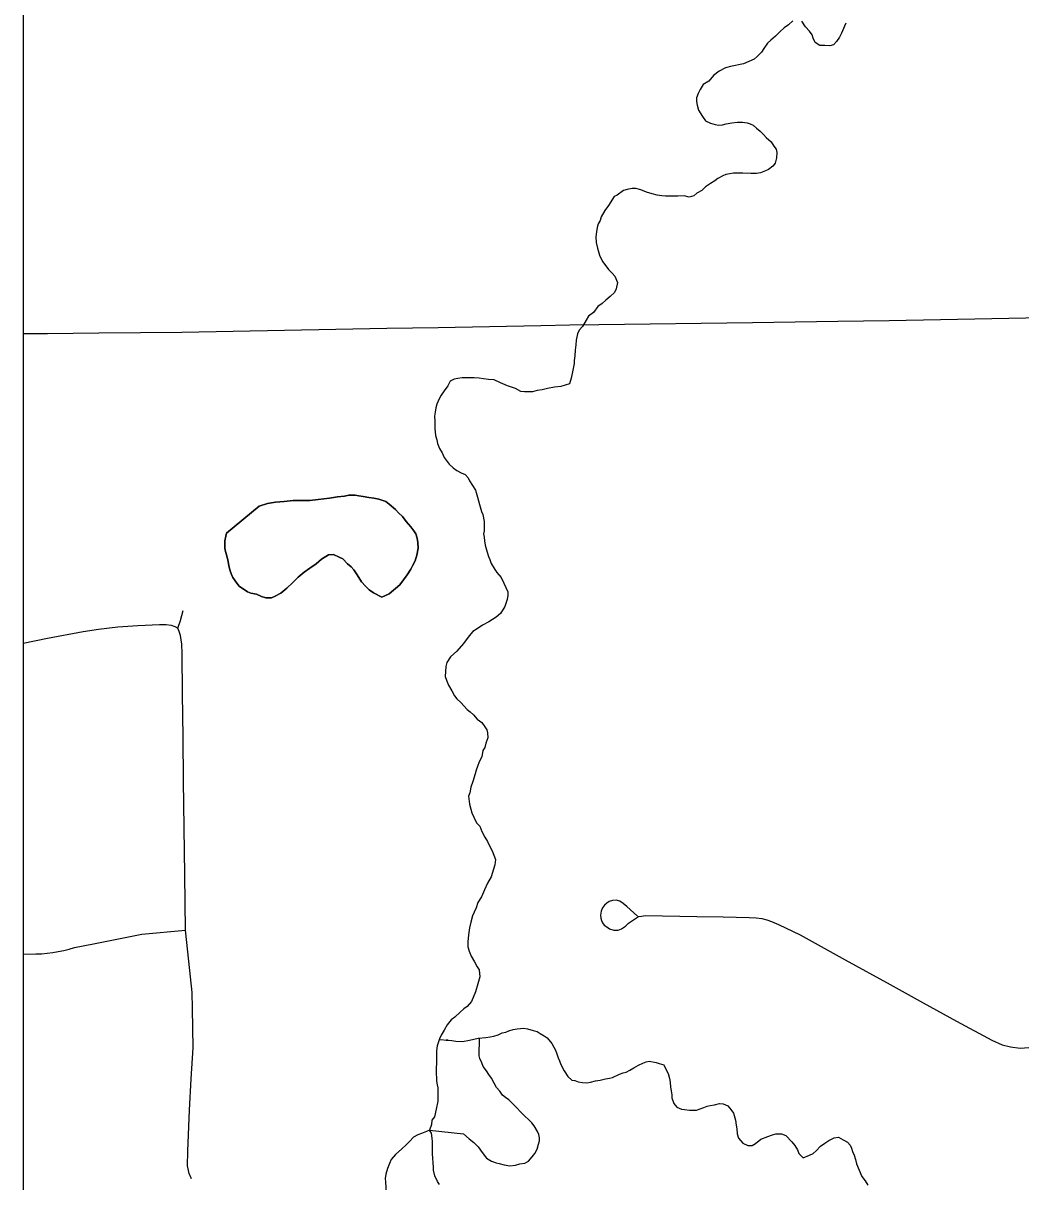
# Model space of a CAD drawing. Extents: x 103424 to 286016, y 38711 to 110967.
# Drawn here: x 103424 to 106634, y 60196 to 63924 of the extents above; entities that cross this region are included whole.
import ezdxf

# ---------------------------------------------------------------- set-up
doc = ezdxf.new("R2010")
doc.units = 0
for name, color, linetype in [('GM_X_Corporation', 7, 'Continuous'), ('GM_X_Major_River', 7, 'Continuous'), ('GM_X_Minor_Lake', 7, 'Continuous'), ('GM_X_Minor_River', 7, 'Continuous'), ('GM_X_Township_Road', 7, 'Continuous')]:
    doc.layers.add(name, color=color, linetype=linetype)

msp = doc.modelspace()

# ---------------------------------------------------------------- linework, layer by layer
at = {"layer": 'GM_X_Corporation'}
msp.add_lwpolyline([(103423.7, 96534.8), (103423.7, 38711.2), (175679.7, 38711.2), (175679.7, 110967.2), (119699, 110967.2), (119716.9, 106542.5), (119719.8, 106322.8), (119720.8, 106006.3), (119709.7, 99445.7), (119706.4, 99064.2), (119663.9, 96690), (117026.4, 96688.2), (115542.1, 96665), (105081.7, 96574.5)], close=True, dxfattribs=at)
msp.add_lwpolyline([(103423.7, 70904.9), (103423.7, 43132.7), (108691.3, 43264.4), (116952, 43470.9), (119934.2, 43543), (119908.2, 46302.1), (119859.8, 51426.6), (119800.4, 57496.9), (119747.3, 63220.6), (119711.4, 67089.1)], dxfattribs=at)
at = {"layer": 'GM_X_Major_River'}
for points in [[(105900.9, 63931.5), (105886.9, 63919.1), (105873, 63908.8), (105859.1, 63896.4), (105845.2, 63882.1), (105829.2, 63869.7), (105819.3, 63859.4), (105807.5, 63843), (105799.6, 63830.8), (105785.7, 63816.4), (105775.8, 63808.2), (105741.7, 63793.5), (105699.5, 63784.7), (105683.4, 63780.4), (105663.4, 63770), (105645.5, 63755.5), (105629.7, 63737.1), (105611.7, 63726.7), (105601.9, 63710.4), (105596, 63698.1), (105590.2, 63683.9), (105590.4, 63671.8), (105592.6, 63659.7), (105596.9, 63643.6), (105609.4, 63623.6), (105619.7, 63609.7), (105636, 63601.8), (105650.2, 63598), (105662.3, 63596.2), (105674.4, 63596.4), (105686.4, 63600.6), (105704.6, 63603), (105722.7, 63605.3), (105738.8, 63605.5), (105753, 63603.8), (105763.1, 63599.9), (105773.3, 63596), (105783.6, 63586.1), (105795.8, 63576.2), (105806.1, 63566.2), (105814.3, 63556.3), (105830.7, 63542.4), (105839, 63528.4), (105847.2, 63518.4), (105849.4, 63508.4), (105847.7, 63490.2), (105844, 63473.9), (105836, 63463.7), (105822.1, 63453.4), (105812.1, 63449.2), (105796.1, 63442.8), (105784, 63440.6), (105765.8, 63440.3), (105739.6, 63441.9), (105723.4, 63441.6), (105709.3, 63441.4), (105697.2, 63439.2), (105685.2, 63437), (105675.1, 63432.8), (105659.1, 63424.4), (105649.2, 63416.2), (105635.2, 63407.9), (105619.2, 63397.5), (105607.3, 63385.2), (105591.3, 63376.8), (105581.4, 63368.6), (105567.3, 63364.3), (105551.1, 63368.1), (105530.9, 63367.8), (105512.8, 63367.5), (105500.7, 63367.3), (105490.6, 63367.1), (105478.4, 63368.9), (105464.3, 63370.7), (105448.1, 63374.5), (105429.8, 63380.2), (105411.5, 63388), (105395.3, 63391.8), (105383.2, 63391.6), (105367.1, 63389.3), (105355.1, 63385.1), (105335.1, 63370.6), (105325.1, 63366.4), (105307.4, 63337.8), (105295.6, 63321.5)], [(106070.5, 63924.1), (106066.6, 63914), (106056.9, 63891.6), (106051.1, 63879.4), (106041.2, 63865.1), (106031.3, 63854.8), (106019.3, 63850.6), (106003.1, 63852.3), (105986.9, 63852.1), (105972.7, 63861.9), (105966.4, 63876), (105962.2, 63886), (105953.9, 63898), (105941.5, 63911.9), (105929.1, 63929.9)], [(105295.6, 63321.5), (105283.8, 63301.1), (105280, 63288.9), (105274.1, 63278.7), (105270.3, 63266.5), (105268.5, 63252.3), (105266.7, 63236.1), (105267.1, 63218), (105271.4, 63199.9), (105277.8, 63177.7), (105288.3, 63157.7), (105298.6, 63143.7), (105306.8, 63131.7), (105319.2, 63119.8), (105327.4, 63109.9), (105335.8, 63089.8), (105332.1, 63069.5), (105326.3, 63057.3), (105312.3, 63045), (105298.4, 63032.6), (105286.5, 63022.3), (105272.5, 63012), (105258.7, 62993.6), (105242.8, 62981.2), (105234.9, 62968.9), (105223.1, 62948.5), (105213.3, 62936.3), (105207.4, 62924), (105203.7, 62903.8), (105201.9, 62889.6), (105200.2, 62871.4), (105198.5, 62853.2), (105196.7, 62839), (105196.9, 62828.9), (105195.1, 62818.8), (105191.3, 62802.6), (105187.6, 62782.3), (105181.9, 62764), (105153.7, 62755.5), (105133.6, 62753.1), (105111.5, 62748.7), (105093.4, 62744.4), (105077.3, 62742.1), (105063.2, 62737.8), (105049.1, 62737.6), (105037, 62737.4), (105024.9, 62739.2), (105008.5, 62749.1), (104982.2, 62756.7), (104959.8, 62766.4), (104939.5, 62776.2), (104921.3, 62777.9), (104905.1, 62779.7), (104891, 62781.5), (104874.8, 62783.2), (104854.6, 62782.9), (104836.5, 62782.6), (104822.4, 62780.3), (104810.3, 62778.1), (104798.3, 62771.9), (104790.5, 62757.6), (104778.6, 62741.2), (104768.8, 62726.9), (104760.9, 62712.7), (104755.1, 62698.4), (104751.3, 62686.2), (104749.5, 62672.1), (104747.7, 62659.9), (104748, 62643.8), (104748.4, 62619.5), (104750.8, 62597.3), (104755, 62583.3), (104757.3, 62571.2), (104763.6, 62555.1), (104771.9, 62541.1), (104778.2, 62527.1), (104794.7, 62505.1), (104807, 62493.2), (104819.2, 62485.3), (104833.5, 62477.5), (104845.7, 62471.6), (104856, 62461.7), (104860.2, 62451.7), (104878.8, 62421.6), (104885.3, 62399.5), (104891.7, 62375.4), (104898.1, 62353.3), (104902.4, 62343.2), (104906.8, 62321.1), (104907, 62309), (104907.3, 62290.8), (104905.4, 62280.7), (104907.6, 62270.6), (104907.8, 62258.5), (104910.1, 62244.4), (104916.5, 62222.3), (104920.8, 62208.2), (104925, 62198.2), (104929.2, 62186.1), (104941.6, 62166.1), (104947.9, 62156.1)], [(104947.9, 62156.1), (104962.3, 62140.2), (104970.6, 62122.1), (104976.9, 62108.1), (104983.2, 62094.1), (104983.4, 62084), (104981.6, 62069.8), (104973.9, 62047.4), (104960.2, 62025), (104946.2, 62012.6), (104922.3, 61998.1), (104902.3, 61987.7), (104884.3, 61975.3), (104870.3, 61966.9), (104858.5, 61952.6), (104840.7, 61928.1), (104818.9, 61903.5), (104799, 61885), (104787.2, 61866.6), (104783.4, 61854.4), (104781.9, 61822), (104786.2, 61810), (104792.5, 61793.9), (104802.9, 61775.9), (104811.2, 61759.9), (104819.5, 61749.9), (104831.8, 61738), (104852.3, 61716.1), (104862.6, 61708.2), (104872.8, 61698.3), (104885.2, 61684.3), (104899.4, 61674.5), (104909.8, 61660.5), (104916, 61650.5), (104918.2, 61640.4), (104918.5, 61624.3), (104912.7, 61608), (104908.9, 61593.8), (104903, 61583.6), (104899.3, 61563.4), (104891.5, 61547.1), (104885.7, 61532.8), (104881.8, 61520.7), (104878, 61508.5), (104870.4, 61484.1), (104864.6, 61465.8), (104860.9, 61447.6), (104857, 61437.4), (104859.5, 61411.2), (104863.8, 61395.1), (104868, 61383), (104874.3, 61369), (104882.7, 61351), (104892.9, 61341), (104899.3, 61323), (104909.7, 61304.9), (104918, 61290.9), (104924.3, 61276.9), (104932.6, 61260.9), (104943.2, 61232.8), (104941.4, 61216.6), (104937.6, 61202.4), (104930, 61178), (104918.2, 61157.6), (104908.5, 61135.2), (104898.8, 61112.8), (104887, 61094.5), (104881.2, 61078.2), (104875.4, 61064), (104869.5, 61051.7), (104863.8, 61031.4), (104860.1, 61013.2), (104856.4, 60990.9), (104854.8, 60968.7), (104855.1, 60952.5), (104859.3, 60938.4), (104865.7, 60922.4), (104876, 60904.4), (104884.4, 60888.3), (104890.6, 60878.3), (104893, 60856.2), (104887.3, 60833.8), (104879.7, 60807.5), (104866.1, 60776.9), (104852.2, 60760.5), (104842.3, 60752.3), (104830.3, 60742), (104812.4, 60725.5), (104800.5, 60717.3), (104788.6, 60700.9), (104778.8, 60684.6), (104769, 60668.3), (104763.2, 60656), (104759.3, 60643.9), (104755.5, 60633.7), (104753.7, 60617.5), (104754, 60603.4), (104754.3, 60585.2), (104752.8, 60554.9), (104753.3, 60520.5), (104755.6, 60508.4)], [(104755.6, 60508.4), (104757.7, 60498.4), (104758.1, 60478.2), (104758.4, 60456), (104752.8, 60429.6), (104747.2, 60405.3), (104739.3, 60395), (104737.5, 60380.9), (104731.8, 60362.5)], [(104731.8, 60362.5), (104721.7, 60358.4), (104705.7, 60352), (104693.7, 60347.8), (104679.7, 60339.5), (104667.8, 60327.2), (104655.9, 60314.9), (104642, 60302.5), (104622.1, 60284), (104608.2, 60267.6), (104602.4, 60255.4), (104596.6, 60239.1), (104590.9, 60220.9), (104589.1, 60206.7), (104589.2, 60196.6), (104591.9, 60160.3)], [(104763, 60187.3), (104756.7, 60197.3), (104748.4, 60215.4), (104744, 60233.5), (104743.8, 60243.6), (104741.1, 60286), (104740.9, 60300.1), (104740.6, 60316.3), (104740.4, 60326.4), (104740.3, 60336.5), (104738, 60352.6), (104731.8, 60362.5)]]:
    msp.add_lwpolyline(points, dxfattribs=at)
at = {"layer": 'GM_X_Minor_Lake'}
for points in [[(104183.5, 62369.8), (104209.6, 62378.3), (104235.7, 62382.8), (104264, 62385.3), (104292.2, 62387.8), (104318.4, 62388.2), (104346.6, 62388.7), (104372.8, 62391.1), (104409.1, 62395.7), (104435.2, 62400.2), (104457.4, 62402.6), (104471.5, 62404.9), (104481.6, 62405), (104491.7, 62405.2), (104503.8, 62403.4), (104517.9, 62401.6), (104536.2, 62397.8), (104552.4, 62396.1), (104568.6, 62392.3), (104580.7, 62388.5), (104590.9, 62384.6), (104601.1, 62376.7), (104621.6, 62358.8), (104631.8, 62348.9), (104644.1, 62337), (104656.5, 62321), (104671, 62303.1), (104681.2, 62291.1), (104687.5, 62281.1), (104691.7, 62267.1), (104694, 62253), (104694.3, 62234.8), (104690.6, 62212.5), (104684.9, 62194.2), (104677.1, 62177.9), (104671.2, 62167.7), (104659.4, 62149.3), (104635.7, 62116.6), (104601.9, 62087.8), (104577.9, 62077.3), (104551.4, 62091), (104537.1, 62100.9), (104524.8, 62112.8), (104512.5, 62126.7), (104504.2, 62140.7), (104495.9, 62152.7), (104487.6, 62164.7), (104479.4, 62174.7), (104467.1, 62184.6), (104452.7, 62200.5), (104440.5, 62206.4), (104422.2, 62214.1), (104406.1, 62213.9), (104384.1, 62199.4), (104366.2, 62184.9), (104346.3, 62170.5), (104328.3, 62158), (104308.4, 62141.6), (104290.6, 62123.1), (104272.7, 62106.6), (104252.8, 62090.1), (104232.8, 62079.7), (104222.7, 62075.5), (104204.6, 62075.2), (104190.4, 62079), (104174.1, 62086.8), (104155.9, 62090.6), (104145.7, 62094.4), (104119.2, 62112.2), (104111, 62122.1), (104098.5, 62140.1), (104094.4, 62150.2), (104090.1, 62162.2), (104085.8, 62178.3), (104083.6, 62192.4), (104079.2, 62210.5), (104074.9, 62224.6), (104072.7, 62234.7), (104072.6, 62244.7), (104072.3, 62258.9), (104076.1, 62273.1), (104078, 62283.2), (104183.5, 62369.8)], [(104537.1, 62100.9), (104551.4, 62091), (104577.9, 62077.3), (104601.9, 62087.8), (104635.7, 62116.6), (104659.4, 62149.3), (104671.2, 62167.7), (104677.1, 62177.9), (104684.9, 62194.2), (104690.6, 62212.5), (104694.3, 62234.8), (104694, 62253), (104691.7, 62267.1), (104687.5, 62281.1), (104681.2, 62291.1), (104671, 62303.1), (104656.5, 62321), (104644.1, 62337), (104631.8, 62348.9), (104621.6, 62358.8), (104601.1, 62376.7), (104590.9, 62384.6), (104580.7, 62388.5), (104568.6, 62392.3), (104552.4, 62396.1), (104536.2, 62397.8), (104517.9, 62401.6), (104503.8, 62403.4), (104491.7, 62405.2), (104481.6, 62405), (104471.5, 62404.9), (104457.4, 62402.6), (104435.2, 62400.2), (104409.1, 62395.7), (104372.8, 62391.1), (104346.6, 62388.7), (104318.4, 62388.2), (104292.2, 62387.8), (104264, 62385.3), (104235.7, 62382.8), (104209.6, 62378.3), (104183.5, 62369.8)], [(104183.5, 62369.8), (104078, 62283.2), (104076.1, 62273.1), (104072.3, 62258.9), (104072.6, 62244.7), (104072.7, 62234.7), (104074.9, 62224.6), (104079.2, 62210.5), (104083.6, 62192.4), (104085.8, 62178.3), (104090.1, 62162.2), (104094.4, 62150.2), (104098.5, 62140.1), (104111, 62122.1), (104119.2, 62112.2), (104145.7, 62094.4), (104155.9, 62090.6), (104174.1, 62086.8), (104190.4, 62079), (104204.6, 62075.2), (104222.7, 62075.5), (104232.8, 62079.7), (104252.8, 62090.1), (104272.7, 62106.6), (104290.6, 62123.1), (104308.4, 62141.6), (104328.3, 62158), (104346.3, 62170.5), (104366.2, 62184.9), (104384.1, 62199.4), (104406.1, 62213.9), (104422.2, 62214.1), (104440.5, 62206.4), (104452.7, 62200.5), (104467.1, 62184.6), (104479.4, 62174.7), (104487.6, 62164.7), (104495.9, 62152.7), (104504.2, 62140.7), (104512.5, 62126.7), (104524.8, 62112.8), (104537.1, 62100.9)]]:
    msp.add_lwpolyline(points, dxfattribs=at)
at = {"layer": 'GM_X_Minor_River'}
for points in [[(104762.6, 60654.3), (104791.5, 60652.5), (104785.4, 60652.4), (104803.6, 60650.6), (104815.8, 60648.8), (104838, 60647.2), (104860.1, 60651.6), (104888.2, 60658.1), (104912.4, 60660.5), (104926.5, 60662.8), (104938.6, 60665), (104952.6, 60669.3), (104964.6, 60675.5), (104976.7, 60677.7), (104986.7, 60681.9), (105000.8, 60686.2), (105012.9, 60688.4), (105035, 60690.8), (105047.1, 60689), (105065.4, 60683.2), (105077.6, 60679.4), (105087.8, 60673.5), (105100, 60665.6), (105110.2, 60659.7), (105124.6, 60641.8), (105130.9, 60629.8), (105137.1, 60619.8), (105141.3, 60607.7), (105145.6, 60595.7), (105149.8, 60585.6), (105154, 60573.6), (105164.4, 60553.5), (105176.9, 60535.6), (105189.2, 60523.6), (105199.3, 60521.8), (105209.4, 60517.9), (105223.6, 60516.1), (105237.7, 60514.3), (105249.8, 60516.6), (105265.9, 60520.9), (105280, 60523.1), (105298.1, 60527.5), (105310.1, 60529.7), (105320.2, 60531.9), (105342.2, 60542.3), (105354.3, 60546.6), (105364.3, 60548.7), (105376.3, 60555), (105388.3, 60563.3), (105404.3, 60571.6), (105418.3, 60577.9), (105428.3, 60582.1), (105438.4, 60584.3), (105460.6, 60580.6), (105470.8, 60576.8), (105485, 60573), (105491.2, 60560.9), (105499.6, 60544.9), (105503.9, 60528.8), (105506.1, 60516.7), (105506.4, 60500.6), (105508.6, 60488.5), (105510.8, 60476.4), (105511, 60466.3), (105517.3, 60448.2), (105527.6, 60436.3), (105541.9, 60430.4), (105552, 60428.6), (105568.2, 60426.8), (105580.3, 60427), (105590.3, 60427.2), (105602.4, 60431.4), (105614.4, 60435.7), (105624.4, 60439.9), (105634.5, 60442.1), (105648.6, 60444.3), (105664.7, 60448.6), (105676.8, 60446.8), (105691, 60441), (105701.3, 60429), (105709.6, 60417), (105716, 60394.9), (105718.3, 60378.8), (105720.5, 60366.7), (105720.8, 60350.6), (105725.1, 60336.5), (105739.5, 60320.6), (105755.7, 60312.7), (105769.8, 60313), (105779.8, 60319.2), (105797.8, 60333.6), (105819.8, 60342.1), (105831.8, 60346.3), (105845.9, 60350.6), (105864.1, 60350.9), (105878.3, 60345.1), (105896.8, 60325.2), (105907.1, 60313.2), (105915.4, 60299.2), (105919.6, 60287.2), (105934, 60273.3)], [(104731.8, 60362.6), (104840.9, 60350.2), (104859.4, 60334.4), (104873.7, 60322.5), (104888.1, 60308.6), (104900.5, 60290.6), (104914.9, 60272.7), (104931.2, 60262.8), (104945.4, 60257), (104955.6, 60255.1), (104971.8, 60251.4), (104990, 60247.6), (105008.1, 60249.9), (105022.2, 60254.2), (105038.3, 60256.5), (105050.3, 60262.8), (105062.1, 60277.1), (105070, 60287.3), (105077.9, 60301.6), (105081.6, 60317.8), (105085.5, 60328), (105085.3, 60338.1), (105083.1, 60348.2), (105078.9, 60358.2), (105068.5, 60376.2), (105060.3, 60386.2), (105027.5, 60417.9), (105009, 60437.9), (104998.7, 60447.8), (104986.4, 60459.7), (104976.2, 60467.6), (104966, 60475.5), (104957.7, 60487.5), (104947.4, 60499.5), (104939.1, 60513.5), (104930.8, 60529.5), (104922.5, 60541.5), (104914.2, 60553.5), (104903.9, 60567.4), (104899.7, 60579.5), (104893.4, 60593.5), (104891.2, 60601.6), (104892.6, 60658.5)], [(105934, 60273.3), (105954, 60281.7), (105966, 60287.9), (105976, 60296.2), (105989.9, 60310.5), (106003.8, 60320.9), (106015.8, 60329.1), (106033.8, 60337.5), (106047.9, 60339.8), (106062.1, 60331.9), (106076.4, 60324.1), (106084.6, 60314.1), (106088.8, 60304.1), (106093, 60294), (106097.3, 60282), (106101.6, 60267.9), (106105.8, 60253.9), (106122.6, 60213.7), (106133, 60199.8), (106141.3, 60185.7)]]:
    msp.add_lwpolyline(points, dxfattribs=at)
at = {"layer": 'GM_X_Township_Road'}
for points in [[(103423.7, 62925.1), (103502.4, 62925.9), (103667.5, 62927.4), (103800.9, 62928.7), (103934.3, 62930), (104099.3, 62933), (104264.3, 62936.1), (104429.4, 62939.2), (104594.4, 62942.2), (104759.4, 62945.3), (104924.4, 62948.3), (105089.5, 62951.4), (105182.7, 62953.1), (105275.9, 62954.8), (105441, 62957), (105606, 62959.2), (105771.1, 62961.3), (105908.1, 62963.2), (106045.2, 62964.9), (106210.2, 62967.9), (106375.2, 62970.8), (106540.3, 62973.8), (106705.3, 62976.7)], [(103965.2, 60206.4), (103957.8, 60223), (103952.8, 60248), (103953.4, 60295), (103958.8, 60426.9), (103964.8, 60527.3), (103970.7, 60627.7), (103968.5, 60753.7), (103967.8, 60805.7), (103956.9, 60905.9), (103946.1, 61006.2), (103944.9, 61095), (103943.7, 61183.9), (103941.6, 61335.3), (103939.6, 61486.7), (103938.2, 61626.5), (103936.8, 61766.3), (103935.5, 61896.5), (103934, 61925.8), (103930, 61953.6), (103925.9, 61967.2), (103920.9, 61977), (103930, 62002.5), (103938.6, 62034.3)], [(103423.7, 61929.4), (103501.7, 61945.4), (103617.1, 61967.2), (103666.6, 61974.3), (103728.1, 61981.3), (103792.2, 61986.4), (103862.8, 61989.3), (103884.1, 61988.9), (103900.2, 61987.4), (103911.7, 61983.1), (103920.9, 61977)], [(105400.1, 61051.2), (105365.8, 61082.2), (105354.8, 61092), (105343.4, 61099.3), (105331.6, 61102.2), (105320.2, 61101.4), (105309.6, 61098.1), (105302, 61093), (105294.6, 61086.8), (105288.4, 61077.9), (105284, 61067), (105281.3, 61054.6), (105282.7, 61045), (105285, 61036.8), (105287.8, 61029.8), (105293.7, 61022.3), (105302.1, 61016.2), (105310.9, 61010.4), (105324.2, 61005.9), (105338.9, 61006.4), (105349.2, 61009.9), (105361.6, 61019.1), (105371.8, 61028.8), (105387.5, 61039), (105397.2, 61046), (105403.8, 61049.5), (105413.3, 61051.4), (105426.8, 61052.8), (105591.8, 61049.8), (105675.8, 61048.3), (105759.7, 61046.8), (105782.5, 61045.8), (105800.5, 61043.9), (105817.2, 61039.5), (105832.3, 61034.1), (105854.3, 61024), (105924.1, 60990.4), (106068.6, 60910.7), (106213.2, 60830.9), (106320.4, 60771.8), (106427.6, 60712.7), (106540.3, 60651.5), (106574.3, 60636.8), (106601.1, 60630.1), (106632.5, 60626.6), (106701.9, 60631.8)], [(103423.7, 60928.2), (103464.9, 60929.3), (103483, 60930.1), (103500.9, 60931.6), (103518.8, 60933.9), (103536.6, 60936.9), (103554.2, 60940.6), (103571.9, 60945), (103589.2, 60950.1), (103650, 60962), (103720.1, 60975.5), (103806, 60992.7), (103946.1, 61006.2)]]:
    msp.add_lwpolyline(points, dxfattribs=at)

doc.saveas('drawing.dxf')
